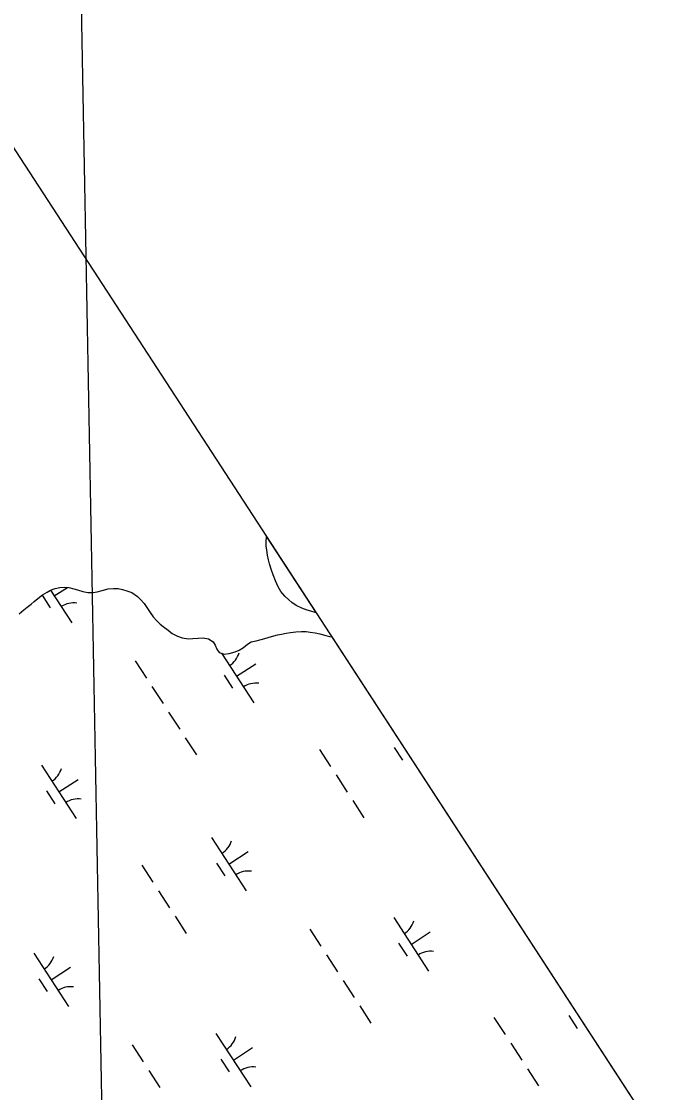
# Model space of a CAD drawing. Extents: x 3953924 to 3974542, y 193747 to 216192.
# Drawn here: x 3967720 to 3968222, y 208370 to 209210 of the extents above; entities that cross this region are included whole.
import ezdxf

# ---------------------------------------------------------------- set-up
doc = ezdxf.new("R2010")
doc.units = 0
for name, color, linetype in [('V-GRID-FRAM', 7, 'Continuous'), ('V-GRID-MAJR', 7, 'Continuous'), ('V-TOPO-SHOR', 7, 'Continuous'), ('V-WETL-SWMP', 7, 'Continuous')]:
    doc.layers.add(name, color=color, linetype=linetype)

msp = doc.modelspace()

# ---------------------------------------------------------------- linework, layer by layer
at = {"layer": 'V-GRID-FRAM'}
msp.add_lwpolyline([(3964669.26, 213787.91), (3972946.02, 201072.93), (3966056.99, 196668.54), (3957950.81, 209463.95), (3964669.26, 213787.91)], dxfattribs=at)
at = {"layer": 'V-GRID-MAJR'}
msp.add_spline([(3967994.91, 197070.83), (3967932.28, 200408.24), (3967818.56, 206468.17), (3967751.04, 210066.72)], degree=3, dxfattribs=at)
at = {"layer": 'V-TOPO-SHOR'}
for points in [[(3967950.75, 208746.8), (3967950.14, 208746.86), (3967946.8, 208747.78), (3967943.85, 208748.57), (3967939.62, 208750.13), (3967935.27, 208752.2), (3967931.82, 208754.66), (3967929.39, 208756.73), (3967926.32, 208759.69), (3967923.26, 208763.3), (3967921.23, 208767.04), (3967919.07, 208771.67), (3967917.29, 208776.43), (3967915.9, 208780.03), (3967914.26, 208785.04), (3967913.63, 208788), (3967912.75, 208791.85), (3967912.13, 208795.58), (3967911.76, 208799.18), (3967911.78, 208802.39), (3967912.05, 208805.85), (3967912.09, 208806.18)], [(3967717.96, 208745.7), (3967721.58, 208748.77), (3967724.17, 208751.08), (3967727.39, 208753.25), (3967729.72, 208755.3), (3967732.7, 208757.73), (3967736.31, 208760.54), (3967739.93, 208762.84), (3967742.64, 208764.24), (3967746.24, 208765.51), (3967749.98, 208766.39), (3967753.33, 208766.76), (3967757.06, 208766.35), (3967760.78, 208765.31), (3967763.74, 208764.65), (3967767.85, 208763.34), (3967771.96, 208762.42), (3967775.96, 208762.53), (3967779.3, 208763.02), (3967783.04, 208764.16), (3967787.81, 208765.3), (3967792.06, 208765.53), (3967795.66, 208765.51), (3967799, 208764.86), (3967802.34, 208763.81), (3967806.45, 208762.37), (3967810.81, 208759.26), (3967813.12, 208757.06), (3967815.93, 208753.96), (3967818.23, 208750.6), (3967820.65, 208746.73), (3967823.21, 208743.37), (3967826.03, 208740.14), (3967828.46, 208737.68), (3967831.02, 208735.74), (3967834.74, 208733.02), (3967838.07, 208730.3), (3967842.05, 208728.35), (3967845.9, 208727.04), (3967850.79, 208726.25), (3967854.27, 208726.36), (3967858.39, 208726.72), (3967862.38, 208726.96), (3967866.62, 208726.04), (3967870.08, 208723.83), (3967871.74, 208721.25), (3967873.01, 208718.02), (3967874.93, 208715.44), (3967878.78, 208714.14), (3967882.65, 208714.76), (3967887.28, 208716.02), (3967890.51, 208717.29), (3967893.99, 208719.46), (3967897.09, 208721.89), (3967899.93, 208723.81), (3967903.8, 208724.56), (3967907.79, 208725.7), (3967910.76, 208726.46), (3967915.78, 208727.98), (3967920.55, 208729.24), (3967923.64, 208729.74), (3967927.38, 208730.62), (3967930.72, 208730.99), (3967934.98, 208731.74), (3967939.48, 208731.85), (3967943.08, 208731.83), (3967946.17, 208731.3), (3967950.16, 208730.76), (3967953.88, 208729.97), (3967958.64, 208728.79), (3967961.72, 208728)], [(3967961.72, 208728), (3967963.23, 208727.63)]]:
    msp.add_lwpolyline(points, dxfattribs=at)
at = {"layer": 'V-WETL-SWMP'}
for p, q in [((3967911.78, 208802.38), (3967912.05, 208805.85)), ((3967912.05, 208805.85), (3967912.09, 208806.18)), ((3967912.09, 208806.18), (3967950.75, 208746.8)), ((3967911.76, 208799.18), (3967911.78, 208802.38)), ((3967912.13, 208795.58), (3967911.76, 208799.18)), ((3967912.75, 208791.85), (3967912.13, 208795.58)), ((3967913.63, 208788), (3967912.75, 208791.85)), ((3967914.26, 208785.04), (3967913.63, 208788)), ((3967915.9, 208780.03), (3967914.26, 208785.04)), ((3967917.29, 208776.43), (3967915.9, 208780.03)), ((3967919.07, 208771.67), (3967917.29, 208776.43)), ((3967739.93, 208762.84), (3967742.64, 208764.24)), ((3967742.64, 208764.24), (3967746.25, 208765.51)), ((3967742.65, 208764.25), (3967759.22, 208738.81)), ((3967745.58, 208759.76), (3967755.9, 208766.48)), ((3967746.25, 208765.51), (3967749.98, 208766.39)), ((3967749.98, 208766.39), (3967753.33, 208766.76)), ((3967753.33, 208766.76), (3967757.06, 208766.35)), ((3967757.06, 208766.35), (3967760.78, 208765.3)), ((3967760.78, 208765.3), (3967763.74, 208764.65)), ((3967763.74, 208764.65), (3967767.85, 208763.34)), ((3967767.85, 208763.34), (3967771.96, 208762.42)), ((3967779.3, 208763.02), (3967783.04, 208764.16)), ((3967783.04, 208764.16), (3967787.81, 208765.3)), ((3967787.81, 208765.3), (3967792.06, 208765.53)), ((3967792.06, 208765.53), (3967795.66, 208765.52)), ((3967795.66, 208765.52), (3967799, 208764.85)), ((3967799, 208764.85), (3967802.34, 208763.81)), ((3967802.34, 208763.81), (3967806.45, 208762.37)), ((3967921.23, 208767.04), (3967919.07, 208771.67)), ((3967923.26, 208763.3), (3967921.23, 208767.04)), ((3967727.4, 208753.25), (3967729.72, 208755.3)), ((3967729.72, 208755.3), (3967732.69, 208757.73)), ((3967732.69, 208757.73), (3967736.31, 208760.54)), ((3967736.01, 208760.31), (3967742.38, 208750.52)), ((3967736.31, 208760.54), (3967739.93, 208762.84)), ((3967771.96, 208762.42), (3967775.96, 208762.53)), ((3967775.96, 208762.53), (3967779.3, 208763.02)), ((3967806.45, 208762.37), (3967810.81, 208759.26)), ((3967810.81, 208759.26), (3967813.12, 208757.06)), ((3967813.12, 208757.06), (3967815.93, 208753.96)), ((3967926.32, 208759.7), (3967923.26, 208763.3)), ((3967929.39, 208756.73), (3967926.32, 208759.7)), ((3967931.82, 208754.66), (3967929.39, 208756.73)), ((3967717.96, 208745.71), (3967721.58, 208748.78)), ((3967721.58, 208748.78), (3967724.17, 208751.08)), ((3967724.17, 208751.08), (3967727.4, 208753.25)), ((3967815.93, 208753.96), (3967818.23, 208750.6)), ((3967818.23, 208750.6), (3967820.66, 208746.73)), ((3967820.66, 208746.73), (3967823.21, 208743.37)), ((3967935.27, 208752.2), (3967931.82, 208754.66)), ((3967939.62, 208750.13), (3967935.27, 208752.2)), ((3967943.85, 208748.57), (3967939.62, 208750.13)), ((3967946.8, 208747.78), (3967943.85, 208748.57)), ((3967950.13, 208746.87), (3967946.8, 208747.78)), ((3967950.75, 208746.8), (3967950.13, 208746.87)), ((3967823.21, 208743.37), (3967826.03, 208740.14)), ((3967826.03, 208740.14), (3967828.46, 208737.68)), ((3967828.46, 208737.68), (3967831.02, 208735.74)), ((3967831.02, 208735.74), (3967834.74, 208733.02)), ((3967834.74, 208733.02), (3967838.07, 208730.3)), ((3967838.07, 208730.3), (3967842.05, 208728.35)), ((3967920.55, 208729.24), (3967923.64, 208729.74)), ((3967923.64, 208729.74), (3967927.38, 208730.62)), ((3967927.38, 208730.62), (3967930.73, 208730.99)), ((3967930.73, 208730.99), (3967934.98, 208731.74)), ((3967934.98, 208731.74), (3967939.48, 208731.85)), ((3967939.48, 208731.85), (3967943.08, 208731.83)), ((3967943.08, 208731.83), (3967946.17, 208731.3)), ((3967946.17, 208731.3), (3967950.16, 208730.76)), ((3967950.16, 208730.76), (3967953.88, 208729.97)), ((3967953.88, 208729.97), (3967958.64, 208728.79)), ((3967842.05, 208728.35), (3967845.91, 208727.04)), ((3967845.91, 208727.04), (3967850.79, 208726.25)), ((3967850.79, 208726.25), (3967854.27, 208726.36)), ((3967854.27, 208726.36), (3967858.39, 208726.72)), ((3967858.39, 208726.72), (3967862.38, 208726.96)), ((3967862.38, 208726.96), (3967866.62, 208726.04)), ((3967866.62, 208726.04), (3967870.08, 208723.83)), ((3967870.08, 208723.83), (3967871.74, 208721.25)), ((3967893.99, 208719.46), (3967897.09, 208721.89)), ((3967897.09, 208721.89), (3967899.93, 208723.81)), ((3967899.93, 208723.81), (3967903.8, 208724.56)), ((3967903.8, 208724.56), (3967907.79, 208725.7)), ((3967907.79, 208725.7), (3967910.76, 208726.46)), ((3967910.76, 208726.46), (3967915.78, 208727.98)), ((3967915.78, 208727.98), (3967920.55, 208729.24)), ((3967958.64, 208728.79), (3967961.72, 208728)), ((3967961.72, 208728), (3967963.23, 208727.63)), ((3967963.23, 208727.63), (3968202.51, 208360.04)), ((3967871.74, 208721.25), (3967873.01, 208718.03)), ((3967873.01, 208718.03), (3967874.93, 208715.44)), ((3967874.93, 208715.44), (3967878.78, 208714.14)), ((3967876.73, 208714.83), (3967902.11, 208675.85)), ((3967878.78, 208714.14), (3967882.65, 208714.76)), ((3967882.65, 208714.76), (3967887.28, 208716.02)), ((3967887.28, 208716.02), (3967890.51, 208717.3)), ((3967890.51, 208717.3), (3967893.99, 208719.46)), ((3967809.01, 208708.82), (3967817.74, 208695.41)), ((3967888.47, 208696.8), (3967903.55, 208706.62)), ((3967878.73, 208697.62), (3967885.27, 208687.56)), ((3967822.1, 208688.7), (3967830.83, 208675.29)), ((3967835.19, 208668.59), (3967843.92, 208655.18)), ((3967848.29, 208648.48), (3967857.02, 208635.07)), ((3967953.49, 208639.46), (3967962.22, 208626.05)), ((3968012.15, 208641), (3968018.69, 208630.94)), ((3967735.42, 208627.01), (3967762.7, 208585.1)), ((3967749.06, 208606.05), (3967764.15, 208615.87)), ((3967966.59, 208619.34), (3967975.32, 208605.93)), ((3967739.32, 208606.87), (3967745.87, 208596.82)), ((3967979.68, 208599.23), (3967988.41, 208585.82)), ((3967868.84, 208570.39), (3967896.12, 208528.49)), ((3967882.48, 208549.44), (3967897.57, 208559.26)), ((3967814.09, 208548.71), (3967822.82, 208535.3)), ((3967872.74, 208550.26), (3967879.29, 208540.2)), ((3967827.18, 208528.6), (3967835.91, 208515.19)), ((3967840.28, 208508.48), (3967849, 208495.07)), ((3968011.73, 208507.43), (3968039.01, 208465.53)), ((3967945.91, 208498.5), (3967954.64, 208485.09)), ((3968025.37, 208486.48), (3968040.46, 208496.3)), ((3968015.63, 208487.3), (3968022.18, 208477.24)), ((3967729.44, 208479.65), (3967756.72, 208437.74)), ((3967959.01, 208478.38), (3967967.74, 208464.97)), ((3967743.08, 208458.69), (3967758.16, 208468.51)), ((3967733.34, 208459.51), (3967739.89, 208449.46)), ((3967972.1, 208458.27), (3967980.83, 208444.86)), ((3967985.19, 208438.16), (3967993.92, 208424.75)), ((3968090.4, 208429.14), (3968099.13, 208415.73)), ((3968149.05, 208430.68), (3968155.6, 208420.62)), ((3967872.33, 208416.69), (3967899.61, 208374.78)), ((3967806.51, 208407.75), (3967815.24, 208394.34)), ((3967885.97, 208395.73), (3967901.05, 208405.55)), ((3968103.49, 208409.02), (3968112.22, 208395.61)), ((3967876.23, 208396.55), (3967882.78, 208386.5)), ((3967819.6, 208387.64), (3967828.33, 208374.23)), ((3968116.59, 208388.91), (3968125.31, 208375.5))]:
    msp.add_line(p, q, dxfattribs=at)
for centre, start, end in [((3967760.84, 208736.74), 82.29009, 123.83375), ((3967873.6, 208720.08), 302.29009, 343.83375), ((3967903.73, 208673.78), 82.29009, 123.83375), ((3967734.19, 208629.33), 302.29009, 343.83375), ((3967764.33, 208583.03), 82.29009, 123.83375), ((3967867.61, 208572.72), 302.29009, 343.83375), ((3967897.75, 208526.42), 82.29009, 123.83375), ((3968010.5, 208509.76), 302.29009, 343.83375), ((3968040.64, 208463.46), 82.29009, 123.83375), ((3967728.21, 208481.97), 302.29009, 343.83375), ((3967758.35, 208435.67), 82.29009, 123.83375), ((3967871.1, 208419.01), 302.29009, 343.83375), ((3967901.24, 208372.71), 82.29009, 123.83375)]:
    msp.add_arc(centre, 17.62, start, end, dxfattribs=at)

doc.saveas('drawing.dxf')
